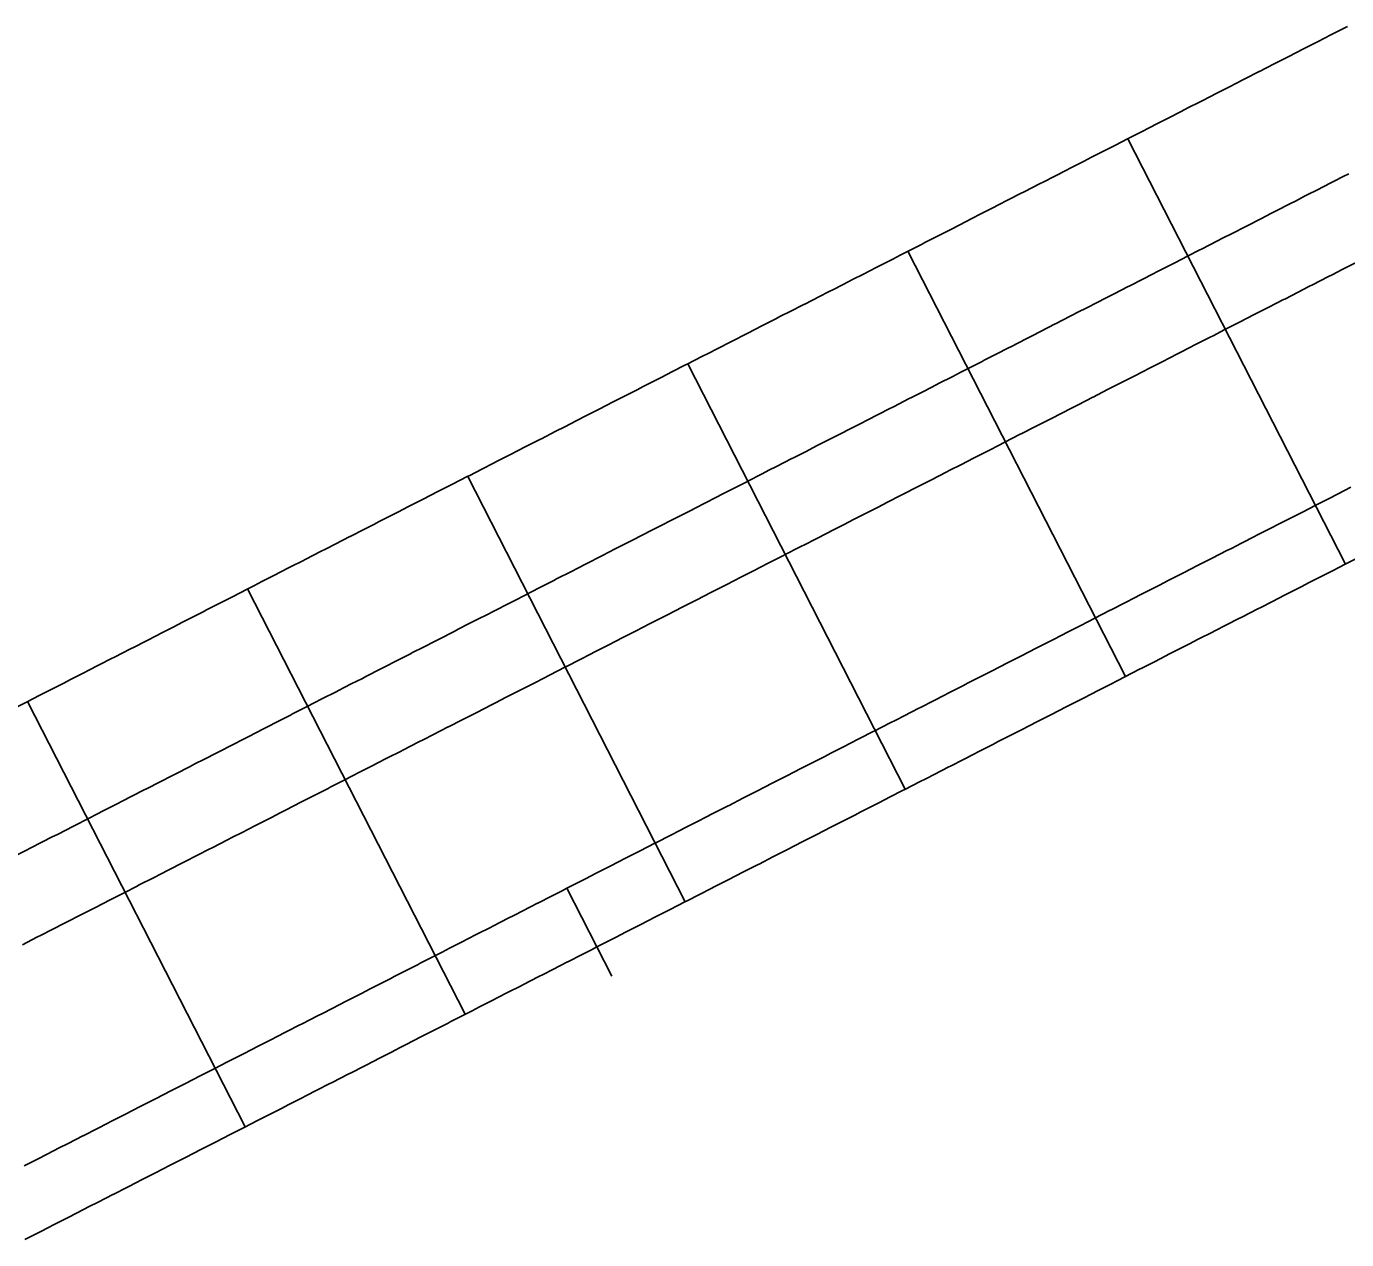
# Model space of a CAD drawing. Extents: x 2145147 to 2158018, y 137519 to 148068.
# Drawn here: x 2150143.4 to 2150223.5, y 143410.5 to 143484.1 of the extents above; entities that cross this region are included whole.
import ezdxf

# ---------------------------------------------------------------- set-up
doc = ezdxf.new("R2010")
doc.units = 0
for name, color, linetype in [('PR_Align_Ramp_A', 7, 'Continuous'), ('PR_Joint_Contraction', 7, 'Continuous'), ('PR_Joint_Long', 7, 'Continuous'), ('PR_Road_Concrete', 7, 'Continuous')]:
    doc.layers.add(name, color=color, linetype=linetype)

msp = doc.modelspace()

# ---------------------------------------------------------------- linework, layer by layer
at = {"layer": 'PR_Align_Ramp_A'}
msp.add_lwpolyline([(2150178.954, 143426.457), (2150176.221, 143431.799)], dxfattribs=at)
at = {"layer": 'PR_Joint_Contraction'}
for p, q in [((2150210.26, 143477.295), (2150223.469, 143451.478)), ((2150196.907, 143470.463), (2150210.115, 143444.646)), ((2150183.553, 143463.631), (2150196.761, 143437.814)), ((2150170.199, 143456.799), (2150183.407, 143430.982)), ((2150156.845, 143449.967), (2150170.053, 143424.15)), ((2150143.491, 143443.135), (2150156.7, 143417.318))]:
    msp.add_line(p, q, dxfattribs=at)
at = {"layer": 'PR_Joint_Long'}
for points in [[(2150223.679, 143475.174), (2150223.33, 143474.996), (2150222.78, 143474.714), (2150221.962, 143474.296), (2150221.942, 143474.285), (2150220.996, 143473.802), (2150220.433, 143473.513), (2150220.129, 143473.359), (2150219.229, 143472.898), (2150218.983, 143472.772), (2150218.332, 143472.439), (2150217.501, 143472.014), (2150217.433, 143471.979), (2150216.55, 143471.527), (2150216.055, 143471.274), (2150215.663, 143471.073), (2150214.771, 143470.617), (2150214.603, 143470.531), (2150213.88, 143470.161), (2150213.163, 143469.794), (2150212.986, 143469.704), (2150212.105, 143469.252), (2150211.721, 143469.056), (2150211.209, 143468.795), (2150210.338, 143468.348), (2150210.28, 143468.319), (2150209.433, 143467.886), (2150208.788, 143467.556), (2150208.525, 143467.421), (2150207.653, 143466.975), (2150207.357, 143466.824), (2150206.759, 143466.518), (2150205.877, 143466.066), (2150205.85, 143466.053), (2150204.971, 143465.603), (2150204.453, 143465.337), (2150204.102, 143465.159), (2150203.195, 143464.695), (2150202.989, 143464.589), (2150202.307, 143464.24), (2150201.55, 143463.853), (2150201.417, 143463.785), (2150200.526, 143463.329), (2150200.099, 143463.111), (2150199.637, 143462.874), (2150198.783, 143462.437), (2150198.682, 143462.386), (2150197.856, 143461.963), (2150197.184, 143461.619), (2150196.958, 143461.503), (2150196.077, 143461.053), (2150195.743, 143460.882), (2150195.186, 143460.597), (2150194.362, 143460.175), (2150194.317, 143460.152), (2150194.176, 143460.079), (2150193.411, 143459.689), (2150192.828, 143459.391), (2150192.512, 143459.229), (2150191.622, 143458.774), (2150191.376, 143458.647), (2150190.733, 143458.318), (2150189.971, 143457.929), (2150189.876, 143457.88), (2150188.95, 143457.406), (2150188.486, 143457.169), (2150188.065, 143456.954), (2150187.198, 143456.509), (2150187.06, 143456.439), (2150186.282, 143456.042), (2150185.564, 143455.674), (2150185.384, 143455.582), (2150184.503, 143455.131), (2150184.124, 143454.937), (2150183.614, 143454.676), (2150182.73, 143454.224), (2150182.683, 143454.2), (2150181.83, 143453.764), (2150181.214, 143453.449), (2150180.943, 143453.31), (2150180.041, 143452.849), (2150179.756, 143452.703), (2150179.16, 143452.398), (2150178.387, 143452.002), (2150178.337, 143451.977), (2150177.382, 143451.488), (2150176.88, 143451.231), (2150176.492, 143451.033), (2150175.6, 143450.576), (2150175.422, 143450.485), (2150174.709, 143450.121), (2150173.948, 143449.731), (2150173.812, 143449.661), (2150172.94, 143449.216), (2150172.504, 143448.993), (2150172.029, 143448.749), (2150171.153, 143448.301), (2150171.057, 143448.252), (2150170.259, 143447.843), (2150169.622, 143447.518), (2150169.378, 143447.393), (2150168.466, 143446.927), (2150168.144, 143446.762), (2150167.591, 143446.479), (2150166.778, 143446.063), (2150166.767, 143446.058), (2150165.805, 143445.565), (2150165.261, 143445.287), (2150164.92, 143445.113), (2150164.026, 143444.655), (2150163.807, 143444.543), (2150163.136, 143444.2), (2150162.359, 143443.802), (2150162.26, 143443.752), (2150161.356, 143443.289), (2150160.89, 143443.051), (2150160.462, 143442.831), (2150159.578, 143442.379), (2150159.446, 143442.312), (2150158.684, 143441.922), (2150158.005, 143441.574), (2150157.8, 143441.47), (2150156.921, 143441.019), (2150156.553, 143440.833), (2150156.011, 143440.554), (2150155.013, 143440.045), (2150154.975, 143440.024), (2150154.233, 143439.645), (2150153.648, 143439.345), (2150153.348, 143439.193), (2150152.452, 143438.733), (2150152.197, 143438.603), (2150151.571, 143438.283), (2150150.664, 143437.819), (2150150.603, 143437.787), (2150149.783, 143437.368), (2150149.276, 143437.108), (2150148.892, 143436.912), (2150147.989, 143436.45), (2150147.813, 143436.36), (2150147.111, 143436.001), (2150146.394, 143435.634), (2150146.231, 143435.551), (2150145.338, 143435.093), (2150144.942, 143434.892), (2150144.439, 143434.634), (2150143.575, 143434.192), (2150143.507, 143434.157), (2150142.66, 143433.724)], [(2150224.198, 143469.824), (2150223.276, 143469.352), (2150222.707, 143469.06), (2150222.402, 143468.905), (2150221.505, 143468.445), (2150221.256, 143468.318), (2150220.609, 143467.988), (2150219.783, 143467.565), (2150219.713, 143467.529), (2150218.828, 143467.076), (2150218.335, 143466.824), (2150217.94, 143466.621), (2150217.048, 143466.166), (2150216.883, 143466.081), (2150216.158, 143465.71), (2150215.44, 143465.343), (2150215.265, 143465.253), (2150214.381, 143464.8), (2150213.995, 143464.603), (2150213.487, 143464.344), (2150212.61, 143463.894), (2150212.551, 143463.864), (2150211.71, 143463.434), (2150211.071, 143463.107), (2150210.807, 143462.972), (2150209.929, 143462.524), (2150209.633, 143462.372), (2150209.037, 143462.067), (2150208.162, 143461.619), (2150208.133, 143461.604), (2150207.251, 143461.153), (2150206.73, 143460.886), (2150206.375, 143460.705), (2150205.473, 143460.244), (2150205.269, 143460.139), (2150204.584, 143459.789), (2150203.826, 143459.401), (2150203.695, 143459.334), (2150202.804, 143458.878), (2150202.376, 143458.659), (2150201.914, 143458.423), (2150201.05, 143457.98), (2150200.948, 143457.929), (2150200.134, 143457.512), (2150199.464, 143457.169), (2150199.238, 143457.053), (2150198.354, 143456.601), (2150198.019, 143456.43), (2150197.464, 143456.146), (2150196.62, 143455.714), (2150196.586, 143455.697), (2150196.462, 143455.633), (2150195.686, 143455.237), (2150195.108, 143454.941), (2150194.791, 143454.778), (2150193.9, 143454.323), (2150193.656, 143454.198), (2150193.011, 143453.867), (2150192.238, 143453.472), (2150192.144, 143453.424), (2150191.228, 143452.955), (2150190.762, 143452.717), (2150190.342, 143452.502), (2150189.468, 143452.055), (2150189.328, 143451.984), (2150188.56, 143451.591), (2150187.846, 143451.225), (2150187.664, 143451.132), (2150186.781, 143450.68), (2150186.402, 143450.486), (2150185.891, 143450.225), (2150185.005, 143449.772), (2150184.958, 143449.748), (2150184.108, 143449.313), (2150183.494, 143448.999), (2150183.22, 143448.858), (2150182.321, 143448.399), (2150182.038, 143448.254), (2150181.438, 143447.947), (2150180.645, 143447.541), (2150180.595, 143447.516), (2150179.659, 143447.036), (2150179.154, 143446.778), (2150178.769, 143446.582), (2150177.877, 143446.125), (2150177.698, 143446.033), (2150176.987, 143445.67), (2150176.23, 143445.282), (2150176.092, 143445.211), (2150175.214, 143444.763), (2150174.784, 143444.543), (2150174.309, 143444.299), (2150173.429, 143443.849), (2150173.336, 143443.802), (2150172.536, 143443.392), (2150171.895, 143443.065), (2150171.652, 143442.941), (2150170.747, 143442.478), (2150170.425, 143442.312), (2150169.867, 143442.027), (2150169.034, 143441.601), (2150169.024, 143441.596), (2150168.083, 143441.114), (2150167.536, 143440.834), (2150167.196, 143440.661), (2150166.303, 143440.204), (2150166.083, 143440.091), (2150165.414, 143439.749), (2150164.634, 143439.349), (2150164.533, 143439.298), (2150163.633, 143438.838), (2150163.17, 143438.601), (2150162.74, 143438.381), (2150161.855, 143437.928), (2150161.724, 143437.861), (2150160.962, 143437.471), (2150160.279, 143437.122), (2150160.076, 143437.018), (2150159.193, 143436.566), (2150158.828, 143436.38), (2150158.289, 143436.104), (2150157.323, 143435.61), (2150157.287, 143435.591), (2150156.511, 143435.194), (2150155.923, 143434.893), (2150155.625, 143434.741), (2150154.73, 143434.282), (2150154.472, 143434.15), (2150153.846, 143433.831), (2150152.963, 143433.379), (2150152.901, 143433.347), (2150152.06, 143432.917), (2150151.556, 143432.659), (2150151.17, 143432.461), (2150150.27, 143432.001), (2150150.096, 143431.912), (2150149.389, 143431.55), (2150148.668, 143431.181), (2150148.505, 143431.098), (2150147.613, 143430.641), (2150147.216, 143430.438), (2150146.717, 143430.183), (2150145.845, 143429.737), (2150145.776, 143429.701), (2150144.938, 143429.273), (2150144.31, 143428.952), (2150144.055, 143428.822), (2150143.182, 143428.375)], [(2150223.807, 143456.144), (2150223.405, 143455.938), (2150222.514, 143455.483), (2150222.356, 143455.402), (2150221.624, 143455.027), (2150220.904, 143454.659), (2150220.734, 143454.572), (2150219.844, 143454.116), (2150219.452, 143453.916), (2150218.953, 143453.661), (2150218.063, 143453.205), (2150218, 143453.173), (2150217.173, 143452.75), (2150216.549, 143452.431), (2150216.283, 143452.294), (2150215.392, 143451.839), (2150215.097, 143451.688), (2150214.502, 143451.384), (2150213.645, 143450.945), (2150213.612, 143450.928), (2150212.722, 143450.473), (2150212.194, 143450.202), (2150211.831, 143450.017), (2150210.941, 143449.562), (2150210.742, 143449.46), (2150210.051, 143449.106), (2150209.29, 143448.717), (2150209.161, 143448.651), (2150208.27, 143448.195), (2150207.838, 143447.974), (2150207.38, 143447.74), (2150206.49, 143447.284), (2150206.387, 143447.232), (2150205.6, 143446.829), (2150204.935, 143446.489), (2150204.709, 143446.373), (2150203.819, 143445.918), (2150203.483, 143445.746), (2150202.929, 143445.463), (2150202.039, 143445.007), (2150202.031, 143445.003), (2150201.95, 143444.961), (2150201.148, 143444.552), (2150200.58, 143444.261), (2150200.258, 143444.096), (2150199.368, 143443.641), (2150199.128, 143443.518), (2150198.478, 143443.185), (2150197.676, 143442.775), (2150197.587, 143442.73), (2150196.697, 143442.274), (2150196.224, 143442.032), (2150195.807, 143441.819), (2150194.917, 143441.363), (2150194.773, 143441.29), (2150194.026, 143440.908), (2150193.321, 143440.547), (2150193.136, 143440.452), (2150192.246, 143439.997), (2150191.869, 143439.804), (2150191.355, 143439.541), (2150190.465, 143439.086), (2150190.418, 143439.062), (2150189.575, 143438.631), (2150188.966, 143438.319), (2150188.685, 143438.175), (2150187.794, 143437.72), (2150187.514, 143437.576), (2150186.904, 143437.264), (2150186.062, 143436.833), (2150186.014, 143436.809), (2150185.124, 143436.353), (2150184.611, 143436.091), (2150184.233, 143435.898), (2150183.343, 143435.442), (2150183.159, 143435.348), (2150182.453, 143434.987), (2150181.707, 143434.605), (2150181.563, 143434.531), (2150180.672, 143434.076), (2150180.255, 143433.863), (2150179.782, 143433.62), (2150178.892, 143433.165), (2150178.804, 143433.12), (2150178.002, 143432.709), (2150177.352, 143432.377), (2150177.111, 143432.254), (2150176.221, 143431.799), (2150175.9, 143431.634), (2150175.331, 143431.343), (2150174.449, 143430.892), (2150174.441, 143430.888), (2150173.55, 143430.432), (2150172.997, 143430.149), (2150172.66, 143429.977), (2150171.77, 143429.521), (2150171.545, 143429.406), (2150170.88, 143429.066), (2150170.093, 143428.663), (2150169.989, 143428.61), (2150169.099, 143428.155), (2150168.642, 143427.921), (2150168.209, 143427.699), (2150167.319, 143427.244), (2150167.19, 143427.178), (2150166.428, 143426.788), (2150165.738, 143426.435), (2150165.538, 143426.333), (2150164.648, 143425.877), (2150164.286, 143425.693), (2150163.758, 143425.422), (2150162.867, 143424.967), (2150162.835, 143424.95), (2150161.977, 143424.511), (2150161.383, 143424.207), (2150161.087, 143424.056), (2150160.197, 143423.6), (2150159.931, 143423.464), (2150159.306, 143423.145), (2150158.479, 143422.722), (2150158.416, 143422.689), (2150157.526, 143422.234), (2150157.028, 143421.979), (2150156.636, 143421.778), (2150155.745, 143421.323), (2150155.576, 143421.236), (2150154.855, 143420.867), (2150154.124, 143420.493), (2150153.965, 143420.412), (2150153.075, 143419.956), (2150152.673, 143419.751), (2150152.184, 143419.501), (2150151.294, 143419.045), (2150151.221, 143419.008), (2150150.404, 143418.59), (2150149.769, 143418.265), (2150149.514, 143418.135), (2150148.623, 143417.679), (2150148.534, 143417.634), (2150148.317, 143417.523), (2150147.733, 143417.224), (2150146.866, 143416.78), (2150146.843, 143416.768), (2150145.953, 143416.313), (2150145.414, 143416.037), (2150145.062, 143415.857), (2150144.172, 143415.402), (2150143.962, 143415.294), (2150143.282, 143414.946)]]:
    msp.add_lwpolyline(points, dxfattribs=at)
at = {"layer": 'PR_Road_Concrete'}
for points in [[(2150223.591, 143484.116), (2150222.701, 143483.66), (2150222.583, 143483.6), (2150221.811, 143483.205), (2150221.131, 143482.857), (2150220.92, 143482.749), (2150220.03, 143482.294), (2150219.679, 143482.114), (2150219.14, 143481.838), (2150218.25, 143481.383), (2150218.228, 143481.372), (2150217.359, 143480.927), (2150216.776, 143480.629), (2150216.469, 143480.472), (2150215.579, 143480.016), (2150215.324, 143479.886), (2150214.689, 143479.561), (2150213.872, 143479.143), (2150213.798, 143479.105), (2150212.908, 143478.65), (2150212.421, 143478.401), (2150212.018, 143478.195), (2150211.128, 143477.739), (2150210.969, 143477.658), (2150210.237, 143477.284), (2150209.517, 143476.915), (2150209.347, 143476.828), (2150208.457, 143476.373), (2150208.066, 143476.172), (2150207.567, 143475.917), (2150206.676, 143475.462), (2150206.614, 143475.43), (2150205.786, 143475.006), (2150205.162, 143474.687), (2150204.896, 143474.551), (2150204.006, 143474.095), (2150203.71, 143473.944), (2150203.115, 143473.64), (2150202.259, 143473.202), (2150202.225, 143473.184), (2150201.335, 143472.729), (2150200.807, 143472.459), (2150200.445, 143472.273), (2150199.554, 143471.818), (2150199.355, 143471.716), (2150198.664, 143471.363), (2150197.903, 143470.973), (2150197.774, 143470.907), (2150196.884, 143470.452), (2150196.452, 143470.231), (2150195.993, 143469.996), (2150195.103, 143469.541), (2150195, 143469.488), (2150194.213, 143469.085), (2150193.548, 143468.745), (2150193.323, 143468.63), (2150192.432, 143468.174), (2150192.096, 143468.002), (2150191.542, 143467.719), (2150190.652, 143467.263), (2150190.645, 143467.26), (2150190.563, 143467.218), (2150189.762, 143466.808), (2150189.193, 143466.517), (2150188.871, 143466.352), (2150187.981, 143465.897), (2150187.741, 143465.774), (2150187.091, 143465.442), (2150186.29, 143465.032), (2150186.201, 143464.986), (2150185.31, 143464.531), (2150184.838, 143464.289), (2150184.42, 143464.075), (2150183.53, 143463.62), (2150183.386, 143463.546), (2150182.64, 143463.164), (2150181.934, 143462.803), (2150181.749, 143462.709), (2150180.859, 143462.253), (2150180.483, 143462.061), (2150179.969, 143461.798), (2150179.079, 143461.342), (2150179.031, 143461.318), (2150178.188, 143460.887), (2150177.579, 143460.575), (2150177.298, 143460.431), (2150176.408, 143459.976), (2150176.127, 143459.832), (2150175.518, 143459.52), (2150174.676, 143459.09), (2150174.627, 143459.065), (2150173.737, 143458.61), (2150173.224, 143458.347), (2150172.847, 143458.154), (2150171.957, 143457.699), (2150171.772, 143457.604), (2150171.066, 143457.243), (2150170.321, 143456.862), (2150170.176, 143456.788), (2150169.286, 143456.332), (2150168.869, 143456.119), (2150168.396, 143455.877), (2150167.505, 143455.421), (2150167.417, 143455.376), (2150166.615, 143454.966), (2150165.965, 143454.633), (2150165.725, 143454.51), (2150164.835, 143454.055), (2150164.514, 143453.891), (2150163.944, 143453.599), (2150163.062, 143453.148), (2150163.054, 143453.144), (2150162.164, 143452.688), (2150161.61, 143452.405), (2150161.274, 143452.233), (2150160.383, 143451.778), (2150160.158, 143451.662), (2150159.493, 143451.322), (2150158.707, 143450.92), (2150158.603, 143450.867), (2150157.713, 143450.411), (2150157.255, 143450.177), (2150156.822, 143449.956), (2150155.932, 143449.5), (2150155.803, 143449.434), (2150155.042, 143449.045), (2150154.351, 143448.692), (2150154.152, 143448.589), (2150153.261, 143448.134), (2150152.9, 143447.949), (2150152.371, 143447.678), (2150151.481, 143447.223), (2150151.448, 143447.206), (2150150.59, 143446.767), (2150149.996, 143446.463), (2150149.7, 143446.312), (2150148.81, 143445.856), (2150148.545, 143445.721), (2150147.92, 143445.401), (2150147.093, 143444.978), (2150147.029, 143444.946), (2150146.139, 143444.49), (2150145.641, 143444.235), (2150145.249, 143444.035), (2150144.359, 143443.579), (2150144.189, 143443.492), (2150143.468, 143443.124), (2150142.738, 143442.75)], [(2150224.177, 143451.841), (2150223.446, 143451.466), (2150222.726, 143451.098), (2150222.556, 143451.011), (2150221.665, 143450.555), (2150221.274, 143450.355), (2150220.775, 143450.1), (2150219.885, 143449.644), (2150219.822, 143449.612), (2150218.995, 143449.189), (2150218.371, 143448.87), (2150218.104, 143448.733), (2150217.214, 143448.278), (2150216.919, 143448.127), (2150216.324, 143447.823), (2150215.467, 143447.384), (2150215.434, 143447.367), (2150214.543, 143446.912), (2150214.015, 143446.641), (2150213.653, 143446.456), (2150212.763, 143446.001), (2150212.564, 143445.899), (2150211.873, 143445.545), (2150211.112, 143445.156), (2150210.982, 143445.09), (2150210.092, 143444.634), (2150209.66, 143444.413), (2150209.202, 143444.179), (2150208.312, 143443.723), (2150208.208, 143443.671), (2150207.421, 143443.268), (2150206.757, 143442.928), (2150206.531, 143442.812), (2150205.641, 143442.357), (2150205.305, 143442.185), (2150204.751, 143441.901), (2150203.86, 143441.446), (2150203.853, 143441.442), (2150203.771, 143441.4), (2150202.97, 143440.991), (2150202.402, 143440.7), (2150202.08, 143440.535), (2150201.19, 143440.08), (2150200.95, 143439.957), (2150200.299, 143439.624), (2150199.498, 143439.214), (2150199.409, 143439.169), (2150198.519, 143438.713), (2150198.046, 143438.471), (2150197.629, 143438.258), (2150196.738, 143437.802), (2150196.595, 143437.729), (2150195.848, 143437.347), (2150195.143, 143436.986), (2150194.958, 143436.891), (2150194.068, 143436.436), (2150193.691, 143436.243), (2150193.177, 143435.98), (2150192.287, 143435.525), (2150192.239, 143435.501), (2150191.397, 143435.07), (2150190.788, 143434.758), (2150190.507, 143434.614), (2150189.616, 143434.159), (2150189.336, 143434.015), (2150188.726, 143433.703), (2150187.884, 143433.272), (2150187.836, 143433.248), (2150186.946, 143432.792), (2150186.433, 143432.53), (2150186.055, 143432.337), (2150185.165, 143431.881), (2150184.981, 143431.787), (2150184.275, 143431.426), (2150183.529, 143431.044), (2150183.385, 143430.97), (2150182.494, 143430.515), (2150182.077, 143430.301), (2150181.604, 143430.059), (2150180.714, 143429.604), (2150180.626, 143429.559), (2150179.824, 143429.148), (2150179.174, 143428.816), (2150178.933, 143428.693), (2150178.043, 143428.238), (2150177.722, 143428.073), (2150177.153, 143427.782), (2150176.27, 143427.331), (2150176.263, 143427.327), (2150175.372, 143426.871), (2150174.819, 143426.588), (2150174.482, 143426.416), (2150173.592, 143425.96), (2150173.367, 143425.845), (2150172.702, 143425.505), (2150171.915, 143425.102), (2150171.811, 143425.049), (2150170.921, 143424.594), (2150170.463, 143424.36), (2150170.031, 143424.138), (2150169.141, 143423.683), (2150169.012, 143423.617), (2150168.25, 143423.227), (2150167.56, 143422.874), (2150167.36, 143422.772), (2150166.47, 143422.316), (2150166.108, 143422.132), (2150165.58, 143421.861), (2150164.689, 143421.406), (2150164.657, 143421.389), (2150163.799, 143420.95), (2150163.205, 143420.646), (2150162.909, 143420.495), (2150162.019, 143420.039), (2150161.753, 143419.903), (2150161.128, 143419.584), (2150160.301, 143419.161), (2150160.238, 143419.128), (2150159.348, 143418.673), (2150158.85, 143418.418), (2150158.457, 143418.217), (2150157.567, 143417.762), (2150157.398, 143417.675), (2150156.677, 143417.306), (2150155.946, 143416.932), (2150155.787, 143416.851), (2150154.896, 143416.395), (2150154.494, 143416.19), (2150154.006, 143415.94), (2150153.116, 143415.484), (2150153.043, 143415.447), (2150152.226, 143415.029), (2150151.591, 143414.704), (2150151.335, 143414.574), (2150150.445, 143414.118), (2150150.356, 143414.073), (2150150.139, 143413.962), (2150149.555, 143413.663), (2150148.688, 143413.219), (2150148.665, 143413.207), (2150147.774, 143412.752), (2150147.236, 143412.476), (2150146.884, 143412.296), (2150145.994, 143411.841), (2150145.784, 143411.733), (2150145.104, 143411.385), (2150144.332, 143410.991), (2150144.213, 143410.93), (2150143.323, 143410.474)]]:
    msp.add_lwpolyline(points, dxfattribs=at)

doc.saveas('drawing.dxf')
